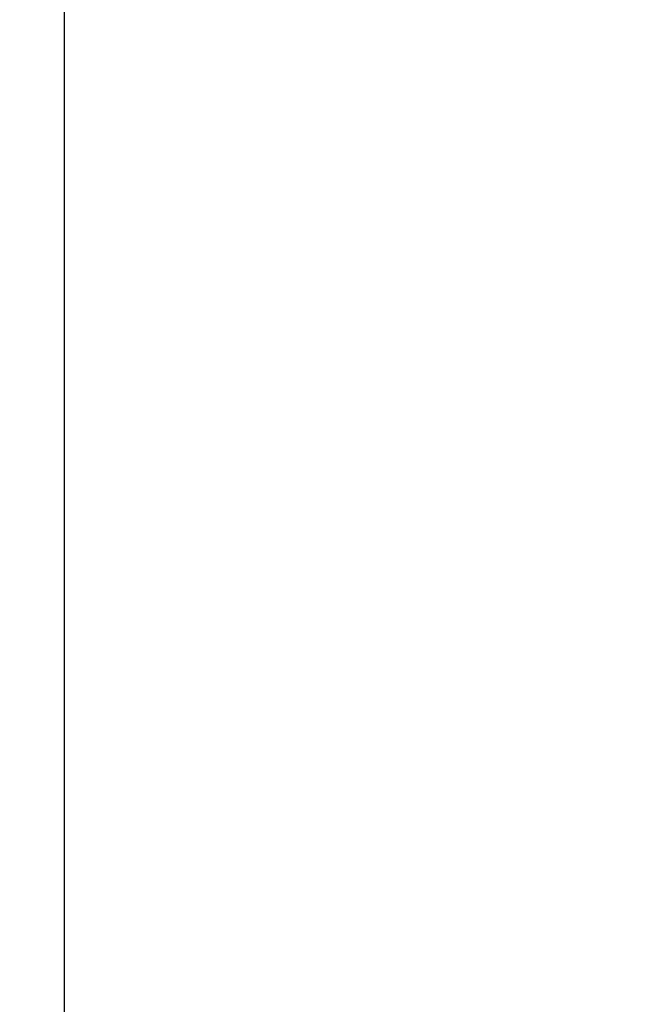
# Model space of a CAD drawing. Header units: inches. Extents: x 170 to 288, y 234 to 248.
# Tile 419 of 480: x 255.701 to 256.106, y 244.264 to 244.921. Entities that reach past the tile are written whole.
import ezdxf

# ---------------------------------------------------------------- set-up
doc = ezdxf.new("R2010")
doc.units = ezdxf.units.IN
doc.header["$LTSCALE"] = 0.25
doc.header["$MEASUREMENT"] = 0
doc.layers.add('ANNOTATIONS', color=1, linetype='Continuous')
doc.layers.add('STANDARD Z GUIDE MOTOR RH', color=7, linetype='Continuous')
doc.styles.add('ARIAL', font='arial.ttf', dxfattribs={"height": 0.09375})
doc.dimstyles.new('STANDARD$0', dxfattribs={"dimtxt": 0.09375, "dimasz": 0.09375, "dimexe": 0.03125, "dimexo": 0.046875, "dimgap": 0.09, "dimtad": 0, "dimtih": 1, "dimtoh": 1, "dimdec": 4, "dimzin": 0, "dimdsep": 46, "dimtxsty": 'ARIAL', "dimcen": 0.09, "dimadec": 0, "dimazin": 0, "dimtfac": 1, "dimtdec": 4, "dimtofl": 0, "dimtmove": 0, "dimatfit": 1, "dimfxl": 1, "dimtolj": 1, "dimtzin": 0, "dimarcsym": 0})

# ---------------------------------------------------------------- blocks, each defined once
blk = doc.blocks.new('*D38')
at = {"layer": 'ANNOTATIONS', "color": 0, "lineweight": -2, "transparency": 16777216}
for p, q in [((255.60565, 244.27486), (255.60565, 245.43378)), ((256.5119, 244.77894), (256.5119, 245.43378)), ((255.6994, 245.40253), (255.80562, 245.40253)), ((256.41815, 245.40253), (256.38626, 245.40253))]:
    blk.add_line(p, q, dxfattribs=at)
at = {"layer": 'ANNOTATIONS', "color": 0, "transparency": 16777216}
for points in [[(255.6994, 245.41815), (255.6994, 245.3869), (255.60565, 245.40253)], [(256.41815, 245.41815), (256.41815, 245.3869), (256.5119, 245.40253)]]:
    blk.add_solid(points, dxfattribs=at)
at = {"layer": 'defpoints', "color": 0, "transparency": 16777216}
for p in [(256.5119, 245.40253), (256.5119, 244.68519), (255.60565, 244.18111)]:
    blk.add_point(p, dxfattribs=at)
at = {"layer": 'ANNOTATIONS', "color": 0, "transparency": 16777216, "insert": (256.09594, 245.40253), "char_height": 0.09375, "attachment_point": 5, "style": 'ARIAL'}
blk.add_mtext('\\A1;27 1/2"', dxfattribs=at)

msp = doc.modelspace()

# ---------------------------------------------------------------- linework, layer by layer
at = {"layer": 'STANDARD Z GUIDE MOTOR RH'}
msp.add_line((255.73065, 244.19297), (255.73065, 245.19232), dxfattribs=at)

# ---------------------------------------------------------------- dimensions: what is measured, and where the dimension line sits
at = {"layer": 'ANNOTATIONS'}
dim = msp.add_linear_dim(base=(256.5119, 245.40253), p1=(255.60565, 244.18111), p2=(256.5119, 244.68519), text='27 1/2"', dimstyle='STANDARD$0', override={"dimexo": 0.09375}, dxfattribs=at)
dim.commit()
dim.dimension.update_dxf_attribs({"geometry": '*D38', "text_midpoint": (256.09594, 245.40253), "dimtype": 160})

doc.saveas('drawing.dxf')
